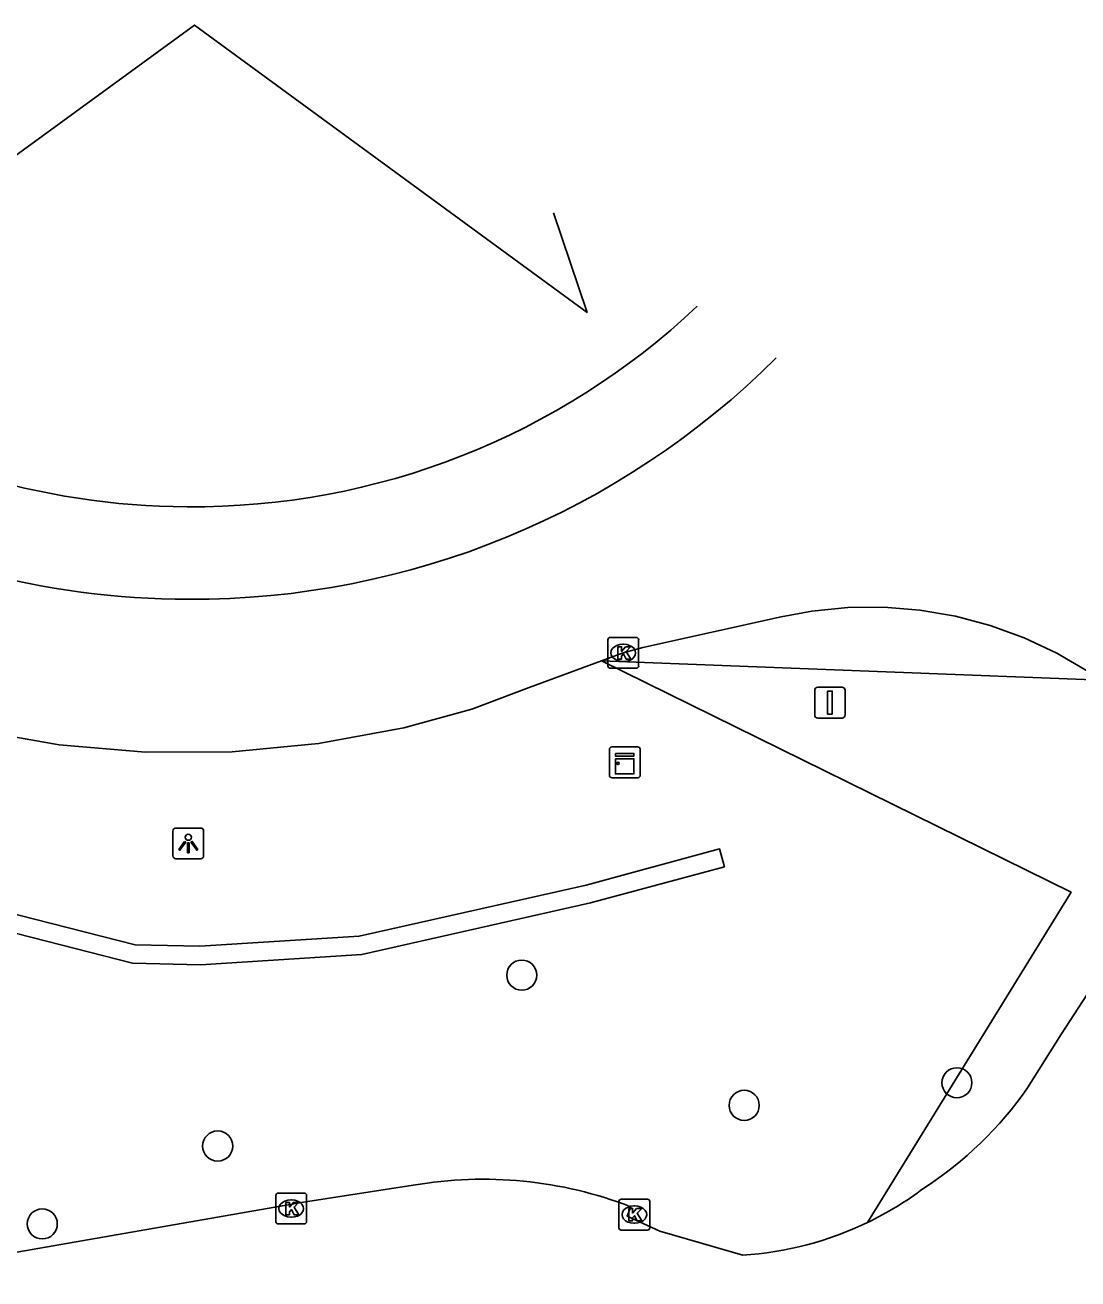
# Model space of a CAD drawing. Extents: x 162082 to 163393, y 388091 to 388632.
# Drawn here: x 162508.08 to 162542.26, y 388591.79 to 388632.48 of the extents above; entities that cross this region are included whole.
import ezdxf

# ---------------------------------------------------------------- set-up
doc = ezdxf.new("R2010")
doc.units = 0
for name, color, linetype in [('IMGEO_Berm_groen', 7, 'Continuous'), ('IMGEO_Boom', 7, 'Continuous'), ('IMGEO_Fietspad_gesloten', 7, 'Continuous'), ('IMGEO_Haag', 7, 'Continuous'), ('IMGEO_Kast', 7, 'Continuous'), ('IMGEO_Kolk', 7, 'Continuous'), ('IMGEO_Lichtpunt', 7, 'Continuous'), ('IMGEO_Rijbaan_regionaal_gesloten', 7, 'Continuous'), ('IMGEO_Verkeersbordpaal', 7, 'Continuous'), ('IMGEO_Verkeerseiland_gesloten', 7, 'Continuous'), ('IMGEO_Verkeerseiland_open', 7, 'Continuous')]:
    doc.layers.add(name, color=color, linetype=linetype)

msp = doc.modelspace()

# ---------------------------------------------------------------- linework, layer by layer
at = {"layer": 'IMGEO_Berm_groen'}
for points in [[(162525.236, 388626.387), (162526.326, 388623.156), (162513.583, 388632.481), (162500.906, 388623.255), (162503.834, 388632.097)], [(162535.431, 388593.624), (162542.041, 388604.342), (162526.799, 388611.851)]]:
    msp.add_lwpolyline(points, dxfattribs=at)
at = {"layer": 'IMGEO_Boom'}
for centre in [(162524.208, 388601.651), (162538.335, 388598.158), (162531.43, 388597.425), (162514.336, 388596.105), (162508.64, 388593.579)]:
    msp.add_circle(centre, 0.489, dxfattribs=at)
at = {"layer": 'IMGEO_Fietspad_gesloten'}
for points in [[(162540.625, 388597.99), (162541.736, 388599.743), (162545.786, 388605.985)], [(162503.81, 388591.793), (162504.42, 388591.836), (162505.568, 388591.978), (162505.509, 388592.264), (162517.124, 388594.284), (162520.686, 388594.832)], [(162527.744, 388594.135), (162527.628, 388593.828), (162528.693, 388593.339), (162531.382, 388592.561)]]:
    msp.add_lwpolyline(points, dxfattribs=at)
for centre, radius, start, end in [((162530.727, 388604.855), 12.045, 302.872, 325.2565), ((162522.96, 388581.772), 13.257, 68.8446, 99.8757), ((162530.668, 388603.533), 10.994, 295.6747, 306.8755), ((162530.667, 388603.528), 10.991, 273.7314, 295.6889)]:
    msp.add_arc(centre, radius, start, end, dxfattribs=at)
at = {"layer": 'IMGEO_Haag'}
msp.add_lwpolyline([(162526.299, 388604.576), (162530.63, 388605.748), (162530.787, 388605.169), (162526.443, 388603.993), (162519.011, 388602.325), (162513.773, 388601.987), (162511.571, 388602.04), (162497.981, 388605.513), (162498.108, 388606.084), (162511.653, 388602.639), (162513.761, 388602.587), (162518.925, 388602.921), (162526.299, 388604.576)], dxfattribs=at)
at = {"layer": 'IMGEO_Kast'}
for p, q in [((162527.129, 388609.057), (162527.97, 388609.057)), ((162527.97, 388609.057), (162527.129, 388609.057)), ((162527.054, 388608.132), (162527.054, 388608.973)), ((162527.054, 388608.973), (162527.054, 388608.132)), ((162528.054, 388608.982), (162528.054, 388608.141)), ((162528.054, 388608.141), (162528.054, 388608.982)), ((162527.979, 388608.057), (162527.138, 388608.057)), ((162527.138, 388608.057), (162527.979, 388608.057))]:
    msp.add_line(p, q, dxfattribs=at)
for points in [[(162527.249, 388608.847), (162527.849, 388608.847), (162527.849, 388608.762), (162527.249, 388608.762), (162527.249, 388608.847)], [(162527.249, 388608.672), (162527.849, 388608.672), (162527.849, 388608.183), (162527.249, 388608.183), (162527.249, 388608.672)]]:
    msp.add_lwpolyline(points, dxfattribs=at)
msp.add_circle((162527.333, 388608.521), 0.0377, dxfattribs=at)
for centre, start, end in [((162527.132, 388608.979), 92.4484, 184.2845), ((162527.132, 388608.979), 92.4484, 184.2845), ((162527.976, 388608.979), 2.4484, 94.2845), ((162527.976, 388608.979), 2.4484, 94.2845), ((162527.132, 388608.135), 182.4484, 274.2845), ((162527.132, 388608.135), 182.4484, 274.2845), ((162527.976, 388608.135), 272.4484, 4.2845), ((162527.976, 388608.135), 272.4484, 4.2845)]:
    msp.add_arc(centre, 0.0779, start, end, dxfattribs=at)
at = {"layer": 'IMGEO_Kolk'}
for p, q in [((162527.002, 388611.683), (162527.002, 388612.535)), ((162527.077, 388612.609), (162527.929, 388612.609)), ((162527.49, 388612.389), (162527.515, 388612.389)), ((162528.003, 388612.535), (162528.003, 388611.683)), ((162527.929, 388611.609), (162527.077, 388611.609)), ((162527.513, 388611.829), (162527.488, 388611.829)), ((162516.222, 388593.651), (162516.222, 388594.503)), ((162516.297, 388594.577), (162517.149, 388594.577)), ((162517.223, 388594.503), (162517.223, 388593.651)), ((162516.71, 388594.357), (162516.735, 388594.357)), ((162527.363, 388593.454), (162527.363, 388594.306)), ((162527.438, 388594.38), (162528.29, 388594.38)), ((162527.851, 388594.16), (162527.876, 388594.16)), ((162528.364, 388594.306), (162528.364, 388593.454)), ((162516.733, 388593.797), (162516.708, 388593.797)), ((162527.874, 388593.6), (162527.849, 388593.6)), ((162517.149, 388593.577), (162516.297, 388593.577)), ((162528.29, 388593.38), (162527.438, 388593.38))]:
    msp.add_line(p, q, dxfattribs=at)
for points in [[(162527.002, 388611.683), (162527.002, 388612.535)], [(162527.077, 388612.609), (162527.929, 388612.609)], [(162527.323, 388612.309), (162527.446, 388612.309), (162527.446, 388612.158), (162527.576, 388612.309), (162527.74, 388612.309), (162527.594, 388612.158), (162527.747, 388611.909), (162527.595, 388611.909), (162527.51, 388612.073), (162527.446, 388612.006), (162527.446, 388611.909), (162527.323, 388611.909), (162527.323, 388612.309)], [(162528.003, 388612.535), (162528.003, 388611.683)], [(162527.929, 388611.609), (162527.077, 388611.609)], [(162516.222, 388593.651), (162516.222, 388594.503)], [(162516.297, 388594.577), (162517.149, 388594.577)], [(162517.223, 388594.503), (162517.223, 388593.651)], [(162516.543, 388594.277), (162516.666, 388594.277), (162516.666, 388594.126), (162516.796, 388594.277), (162516.96, 388594.277), (162516.814, 388594.126), (162516.967, 388593.877), (162516.815, 388593.877), (162516.73, 388594.041), (162516.666, 388593.974), (162516.666, 388593.877), (162516.543, 388593.877), (162516.543, 388594.277)], [(162527.363, 388593.454), (162527.363, 388594.306)], [(162527.438, 388594.38), (162528.29, 388594.38)], [(162527.684, 388594.08), (162527.807, 388594.08), (162527.807, 388593.929), (162527.937, 388594.08), (162528.101, 388594.08), (162527.955, 388593.929), (162528.108, 388593.68), (162527.956, 388593.68), (162527.871, 388593.844), (162527.807, 388593.777), (162527.807, 388593.68), (162527.684, 388593.68), (162527.684, 388594.08)], [(162528.364, 388594.306), (162528.364, 388593.454)], [(162517.149, 388593.577), (162516.297, 388593.577)], [(162528.29, 388593.38), (162527.438, 388593.38)]]:
    msp.add_lwpolyline(points, dxfattribs=at)
for centre, start, end in [((162527.079, 388612.533), 91.552, 178.448), ((162527.079, 388612.533), 91.552, 178.448), ((162527.927, 388612.533), 1.552, 88.448), ((162527.927, 388612.533), 1.552, 88.448), ((162527.079, 388611.685), 181.552, 268.448), ((162527.079, 388611.685), 181.552, 268.448), ((162527.927, 388611.685), 271.552, 358.448), ((162527.927, 388611.685), 271.552, 358.448), ((162516.299, 388594.501), 91.552, 178.448), ((162516.299, 388594.501), 91.552, 178.448), ((162517.147, 388594.501), 1.552, 88.448), ((162517.147, 388594.501), 1.552, 88.448), ((162527.44, 388594.304), 91.552, 178.448), ((162527.44, 388594.304), 91.552, 178.448), ((162528.288, 388594.304), 1.552, 88.448), ((162528.288, 388594.304), 1.552, 88.448), ((162516.299, 388593.653), 181.552, 268.448), ((162516.299, 388593.653), 181.552, 268.448), ((162517.147, 388593.653), 271.552, 358.448), ((162517.147, 388593.653), 271.552, 358.448), ((162527.44, 388593.456), 181.552, 268.448), ((162527.44, 388593.456), 181.552, 268.448), ((162528.288, 388593.456), 271.552, 358.448), ((162528.288, 388593.456), 271.552, 358.448)]:
    msp.add_arc(centre, 0.0765, start, end, dxfattribs=at)
for centre, major_axis, ratio, start_param, end_param in [((162527.489, 388612.109), (-0.387, 0.002), 0.722429, 4.712389, 7.853982), ((162527.514, 388612.109), (-0.39, 0.002), 0.717154, 1.570796, 4.712389), ((162516.709, 388594.077), (-0.387, 0.002), 0.722429, 4.712389, 7.853982), ((162516.734, 388594.077), (-0.39, 0.002), 0.717154, 1.570796, 4.712389), ((162527.85, 388593.88), (-0.387, 0.002), 0.722429, 4.712389, 7.853982), ((162527.875, 388593.88), (-0.39, 0.002), 0.717154, 1.570796, 4.712389)]:
    msp.add_ellipse(centre, major_axis=major_axis, ratio=ratio, start_param=start_param, end_param=end_param, dxfattribs=at)
at = {"layer": 'IMGEO_Lichtpunt'}
for p, q in [((162512.883, 388606.328), (162512.883, 388605.521)), ((162512.883, 388606.328), (162512.883, 388605.521)), ((162513.785, 388606.423), (162512.977, 388606.423)), ((162513.785, 388606.423), (162512.977, 388606.423)), ((162513.879, 388605.521), (162513.879, 388606.328)), ((162513.879, 388605.521), (162513.879, 388606.328)), ((162512.977, 388605.427), (162513.785, 388605.427)), ((162512.977, 388605.427), (162513.785, 388605.427))]:
    msp.add_line(p, q, dxfattribs=at)
for points in [[(162513.257, 388605.992), (162513.296, 388605.964), (162513.108, 388605.702), (162513.07, 388605.729), (162513.257, 388605.992)], [(162513.359, 388605.944), (162513.406, 388605.944), (162513.406, 388605.622), (162513.359, 388605.622), (162513.359, 388605.944)], [(162513.469, 388605.964), (162513.507, 388605.991), (162513.694, 388605.729), (162513.655, 388605.701), (162513.469, 388605.964)]]:
    msp.add_lwpolyline(points, dxfattribs=at)
msp.add_circle((162513.382, 388606.126), 0.0994, dxfattribs=at)
for centre, start, end in [((162512.977, 388606.328), 90, 180), ((162512.977, 388606.328), 90, 180), ((162513.785, 388606.328), 0, 90), ((162513.785, 388606.328), 0, 90), ((162512.977, 388605.521), 180, 270), ((162512.977, 388605.521), 180, 270), ((162513.785, 388605.521), 270, 0), ((162513.785, 388605.521), 270, 360)]:
    msp.add_arc(centre, 0.0946, start, end, dxfattribs=at)
at = {"layer": 'IMGEO_Rijbaan_regionaal_gesloten'}
for points in [[(162526.799, 388611.851), (162527.502, 388612.11), (162528.143, 388612.287), (162532.627, 388613.283), (162533.627, 388613.467), (162534.793, 388613.581), (162535.965, 388613.591), (162537.133, 388613.497), (162538.288, 388613.298), (162539.42, 388612.997), (162540.522, 388612.596), (162541.583, 388612.099), (162542.595, 388611.508), (162542.798, 388611.39), (162543.038, 388611.225)], [(162495.048, 388612.364), (162495.581, 388612.428), (162496.482, 388612.455), (162497.381, 388612.402), (162498.272, 388612.268), (162499.147, 388612.056), (162500, 388611.766), (162500.638, 388611.491), (162500.852, 388611.406), (162501.057, 388611.319), (162503.699, 388610.346), (162506.417, 388609.613), (162509.189, 388609.125), (162511.994, 388608.887), (162514.81, 388608.901), (162517.612, 388609.166), (162520.38, 388609.68), (162522.584, 388610.278), (162524.452, 388610.988), (162526.799, 388611.851)]]:
    msp.add_lwpolyline(points, dxfattribs=at)
for centre, radius, start, end in [((162513.507, 388640.715), 26.867, 269.7562, 314.9), ((162513.446, 388640.818), 26.97, 240.0944, 269.8868)]:
    msp.add_arc(centre, radius, start, end, dxfattribs=at)
at = {"layer": 'IMGEO_Verkeersbordpaal'}
for p, q in [((162533.718, 388610.095), (162533.718, 388610.895)), ((162533.718, 388610.895), (162533.718, 388610.095)), ((162533.818, 388610.995), (162534.608, 388610.995)), ((162534.608, 388610.995), (162533.818, 388610.995)), ((162534.708, 388610.895), (162534.708, 388610.095)), ((162534.708, 388610.095), (162534.708, 388610.895)), ((162534.608, 388609.995), (162533.818, 388609.995)), ((162533.818, 388609.995), (162534.608, 388609.995))]:
    msp.add_line(p, q, dxfattribs=at)
msp.add_lwpolyline([(162534.138, 388610.87), (162534.288, 388610.87), (162534.288, 388610.12), (162534.138, 388610.12), (162534.138, 388610.87)], dxfattribs=at)
for centre, start, end in [((162533.818, 388610.895), 90, 180), ((162533.818, 388610.895), 90, 180), ((162534.608, 388610.895), 0, 90), ((162534.608, 388610.895), 360, 90), ((162533.818, 388610.095), 180, 270), ((162533.818, 388610.095), 180, 270), ((162534.608, 388610.095), 270, 0), ((162534.608, 388610.095), 270, 0)]:
    msp.add_arc(centre, 0.1, start, end, dxfattribs=at)
at = {"layer": 'IMGEO_Verkeerseiland_gesloten'}
msp.add_lwpolyline([(162526.799, 388611.851), (162543.038, 388611.225)], dxfattribs=at)
at = {"layer": 'IMGEO_Verkeerseiland_open'}
for centre, radius, start, end in [((162513.532, 388640.688), 23.84, 269.5379, 313.3623), ((162513.437, 388640.803), 23.955, 235.8816, 269.7688)]:
    msp.add_arc(centre, radius, start, end, dxfattribs=at)

doc.saveas('drawing.dxf')
